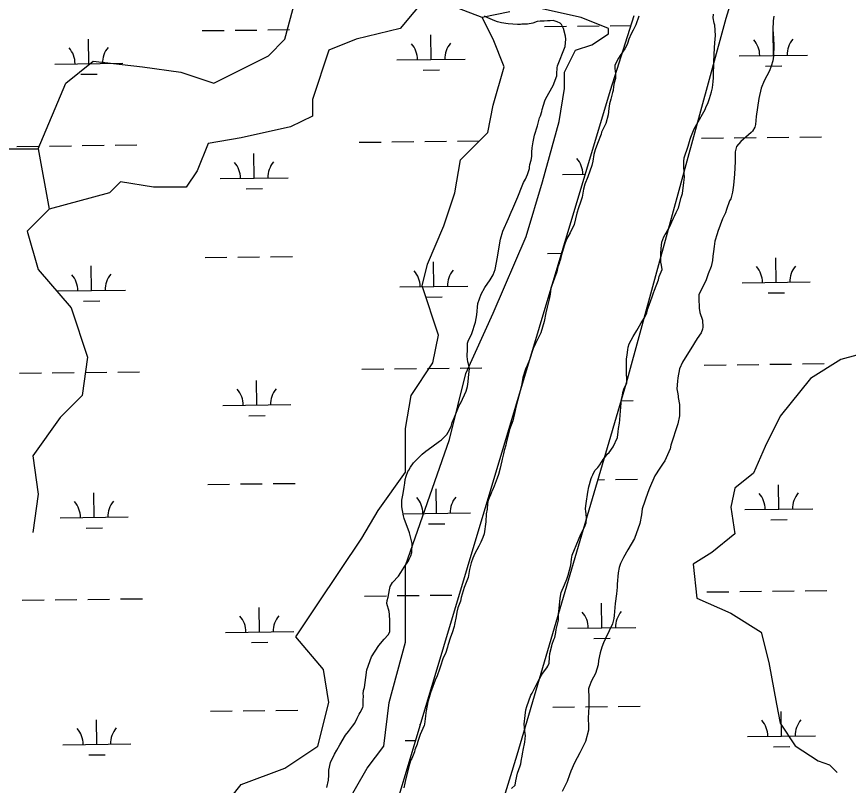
# Model space of a CAD drawing. Extents: x 3694830 to 3732949, y 415201 to 440970.
# Drawn here: x 3699143 to 3700362, y 430815 to 431943 of the extents above; entities that cross this region are included whole.
import ezdxf

# ---------------------------------------------------------------- set-up
doc = ezdxf.new("R2010")
doc.units = 0
for name, color, linetype in [('V-SITE-VEGE', 7, 'Continuous'), ('V-TOPO-SHOR', 7, 'Continuous'), ('V-WETL-SWMP', 7, 'Continuous')]:
    doc.layers.add(name, color=color, linetype=linetype)

msp = doc.modelspace()

# ---------------------------------------------------------------- linework, layer by layer
at = {"layer": 'V-SITE-VEGE'}
for points in [[(3700164.1, 431853.1), (3700164.5, 431855.1), (3700164.6, 431876), (3700165.7, 431897), (3700166.4, 431904.1), (3700167.1, 431914.6), (3700166.5, 431930.1), (3700165.5, 431932.8), (3700163.8, 431940.9), (3700164.2, 431946.3)], [(3699821.1, 431528.7), (3699823.8, 431535.5), (3699829.3, 431545.3), (3699836.7, 431556.7), (3699838.4, 431559.1), (3699841.2, 431563.8), (3699844.2, 431571.6), (3699846.3, 431582), (3699847, 431587.4), (3699851.9, 431616.1), (3699855.3, 431628), (3699863.8, 431646.5), (3699867.9, 431655.9), (3699870.3, 431661), (3699877.5, 431678.2), (3699883.6, 431694.4), (3699886, 431699.1), (3699888.7, 431704.2), (3699891.8, 431710.9), (3699894.6, 431719.7), (3699894.6, 431721.7), (3699895.3, 431725.8), (3699897, 431732.2), (3699898, 431737.3), (3699898, 431743.7), (3699898.4, 431750.1), (3699899.8, 431758.9), (3699901.9, 431768.7), (3699906.3, 431782.5), (3699909.4, 431794), (3699910.8, 431797), (3699912.8, 431803.4), (3699913.2, 431806.5), (3699916.9, 431819), (3699918.7, 431822.3), (3699929.5, 431841.6), (3699934.7, 431855.7), (3699934.7, 431858.4), (3699935.1, 431867.6), (3699935.8, 431870.6), (3699946.7, 431898.6), (3699947.4, 431904.3), (3699947.8, 431909.7), (3699947.4, 431914.1), (3699944.4, 431925), (3699941.4, 431931.1), (3699939.7, 431932.8), (3699935, 431935.1), (3699929.3, 431936.9), (3699924.9, 431936.2), (3699920.8, 431936.2), (3699916.1, 431935.9), (3699910, 431935.9), (3699906, 431935.3), (3699899.5, 431932.9), (3699891.7, 431931.3), (3699883.3, 431931.3), (3699881.3, 431931), (3699876.9, 431931), (3699863.4, 431932.1), (3699853.6, 431933.5), (3699847.8, 431934.8), (3699843.8, 431936.2), (3699833.7, 431940.7), (3699828.6, 431943.4)], [(3700054.7, 431943.1), (3700050.6, 431930.3)], [(3700252.7, 431943.3), (3700252, 431936.5), (3700251.3, 431923.3), (3700251.6, 431917.9), (3700252.3, 431910.8), (3700252.9, 431900), (3700252.1, 431884.5), (3700251.4, 431877.7), (3700249, 431869.9), (3700246.3, 431863.2), (3700238.8, 431848.3), (3700234, 431837.6), (3700230.6, 431822.4), (3700227.1, 431796), (3700225.7, 431784.5), (3700225, 431780.5), (3700221.6, 431774.7), (3700219.6, 431772.4), (3700204.3, 431759.6), (3700198.2, 431751.9), (3700196.1, 431744.1), (3700196.1, 431730.2), (3700195.3, 431711.3), (3700193.5, 431695.4), (3700192.1, 431685)], [(3700050.6, 431930.3), (3700046.5, 431922.5), (3700043.4, 431917.1), (3700040.3, 431909.7), (3700038.3, 431902.9), (3700036.6, 431899.6), (3700034.2, 431895.5), (3700027.7, 431885.7), (3700025, 431881.4), (3700019.9, 431871.2), (3700019.9, 431866.5), (3700020.9, 431858.4), (3700020.5, 431851.6), (3700018.8, 431845.2), (3700017.7, 431840.2), (3700017, 431834.4), (3700016.4, 431831.4), (3700013.6, 431821.6), (3700011.9, 431814.5), (3700010.9, 431807.8), (3700010.1, 431798.6), (3700006.4, 431785.8), (3700000.2, 431773), (3699999.5, 431770.3), (3699994.1, 431756.5), (3699990.7, 431747), (3699988.9, 431740.3), (3699987.2, 431730.5), (3699985.8, 431724), (3699980, 431707.5), (3699975.9, 431696.7), (3699973.8, 431689.6), (3699971.8, 431677.8), (3699969.4, 431670.4), (3699966.3, 431662.3), (3699964.2, 431654.5), (3699960.1, 431637.6), (3699954.3, 431625.5), (3699948.9, 431616.1), (3699945.4, 431606.6), (3699941.7, 431593.4), (3699940.3, 431589.4), (3699939.6, 431585), (3699938.6, 431583), (3699937.9, 431580.6), (3699936.2, 431575.6), (3699934.5, 431568.5), (3699925.9, 431544.2), (3699924.9, 431535.4), (3699923.5, 431528.3), (3699920.7, 431516.5), (3699918.3, 431508.4), (3699915.9, 431495.6), (3699911.1, 431479), (3699909.1, 431475), (3699903.6, 431463.2), (3699900.2, 431456.1), (3699894.4, 431439.2), (3699891.3, 431430.8), (3699888.9, 431425.4), (3699884.8, 431413.2), (3699883.1, 431401.1), (3699875.2, 431372), (3699873.8, 431364.9), (3699870, 431349.8), (3699865.5, 431337.3), (3699860.4, 431317), (3699860, 431314), (3699857.6, 431306.5), (3699856.6, 431301.5), (3699854.5, 431293.4), (3699853.9, 431291), (3699852.8, 431284.6), (3699851.8, 431280.2), (3699849, 431271.1), (3699847, 431265.7), (3699842.9, 431253.9), (3699839.8, 431247.1), (3699839.1, 431245.1), (3699836.7, 431239.7), (3699835.7, 431237), (3699834, 431233), (3699833.7, 431230.9), (3699833, 431228.6), (3699832.3, 431220.5), (3699831.2, 431213.4), (3699830.5, 431201.9), (3699828.1, 431184.3), (3699826.3, 431178.9), (3699823.3, 431171.8), (3699820.2, 431166.1), (3699814.4, 431155.3), (3699811.3, 431148.6), (3699809.3, 431141.5), (3699806.5, 431131.7), (3699804.5, 431119.9), (3699798.7, 431105.7), (3699794.2, 431090.9), (3699793.5, 431085.5), (3699789.7, 431075.7), (3699788, 431069.3)], [(3699945.7, 431109.5), (3699949.4, 431117.6), (3699951.5, 431123.6), (3699955.3, 431138.2), (3699956, 431147), (3699957, 431152.7), (3699966.6, 431175.3), (3699967.3, 431178), (3699970.3, 431184.7), (3699973.7, 431191.1), (3699976.1, 431196.2), (3699977.8, 431200.3), (3699978.2, 431206), (3699977.6, 431213.8), (3699977.2, 431216.5), (3699976.9, 431221.2), (3699977.6, 431228.6), (3699980.1, 431245.2), (3699981.4, 431253), (3699984.9, 431265.4), (3699985.9, 431267.8), (3699987.6, 431270.8), (3699990.3, 431276.9), (3699994.7, 431281.6), (3699997.5, 431285.3), (3700002.6, 431293.1), (3700006.3, 431298.1), (3700008.3, 431301.2), (3700011.4, 431303.5), (3700017.2, 431311.9), (3700023.7, 431325.4), (3700024.7, 431333.5), (3700025.1, 431338.6), (3700026.5, 431346.4), (3700027.1, 431351.1), (3700027.5, 431358.2), (3700029.6, 431381.5), (3700030.7, 431386.9), (3700031.4, 431391.3), (3700032.8, 431396.4), (3700037.5, 431405.5), (3700037.5, 431410.2), (3700037.2, 431413.2), (3700036.6, 431417), (3700036.7, 431440.3), (3700037.7, 431446.4), (3700038.7, 431454.1), (3700039.4, 431457.8), (3700040.8, 431462.9), (3700046.6, 431473.7), (3700052, 431482.5), (3700055.8, 431489.2), (3700058.2, 431493.3), (3700059.5, 431494.9), (3700063.6, 431501.7), (3700066.7, 431508.4), (3700068.1, 431514.2), (3700070.8, 431522.6), (3700071.8, 431524.6), (3700074.9, 431533.1), (3700076.6, 431537.4), (3700078, 431541.5), (3700083.5, 431556.7), (3700084.8, 431561.4), (3700088.9, 431571.9), (3700087.9, 431578), (3700087.3, 431582.7), (3700087.3, 431595.2), (3700087.7, 431602.6), (3700088.4, 431611.7), (3700091.5, 431619.5), (3700099, 431632.3), (3700100.3, 431635), (3700103.4, 431641.8), (3700105.5, 431647.2), (3700107.2, 431649.9), (3700109.6, 431655.3), (3700113, 431662), (3700117.1, 431677.5), (3700118.8, 431683.3), (3700120.9, 431699.5), (3700121.6, 431706.9), (3700121.3, 431713), (3700121.3, 431715.4), (3700120.7, 431721.8), (3700120.7, 431730.2), (3700121.4, 431735.6), (3700127.2, 431752.5), (3700130, 431762.6), (3700131.3, 431765.7), (3700135.8, 431777.8), (3700139.8, 431784.6), (3700152.1, 431806.1), (3700153.8, 431810.9), (3700155.9, 431815.2), (3700158.6, 431822.7), (3700161.3, 431832.1), (3700162.7, 431837.9), (3700163.4, 431842.9), (3700163.8, 431847), (3700164.1, 431853.1)], [(3700192.1, 431685), (3700189.7, 431675.5), (3700188, 431672.2), (3700183.6, 431659.7), (3700181.9, 431654.6), (3700177.4, 431646.2), (3700170.6, 431627.6), (3700169.9, 431624.2), (3700166.5, 431613.4), (3700165.1, 431605.3), (3700164.4, 431598.2), (3700163.4, 431591.5), (3700162.7, 431585.1), (3700160.9, 431576), (3700156.5, 431565.2), (3700153.7, 431556.7), (3700151.7, 431552.3), (3700142.8, 431535.1), (3700142.8, 431529.7), (3700143.4, 431514.9), (3700144.4, 431508.8), (3700148.1, 431497.3), (3700148.7, 431487.1), (3700148.4, 431484.4), (3700146.3, 431479), (3700140.5, 431470.6), (3700131, 431455.4), (3700120.5, 431438.2), (3700119.1, 431435.9), (3700114.7, 431426.1), (3700112.2, 431412.9), (3700111.5, 431407.9), (3700110.8, 431397), (3700111.8, 431389.3), (3700112.5, 431385.9), (3700112.5, 431383.9), (3700114.4, 431373.7), (3700114.7, 431357.2), (3700112, 431345.3), (3700102, 431314), (3700100.6, 431308.9), (3700092.8, 431291), (3700090.4, 431288), (3700085.7, 431280.6), (3700078.2, 431269.4), (3700070.3, 431251.2), (3700068.3, 431244.8), (3700059.7, 431220.9), (3700058.7, 431212.1), (3700056.2, 431199.2), (3700048.7, 431177.3), (3700043.6, 431168.9), (3700038.5, 431160.8), (3700032.4, 431149.7), (3700027.9, 431140.6), (3700025.9, 431134.8), (3700024.5, 431127.1), (3700023.1, 431110.5), (3700023.1, 431105.8), (3700022, 431096), (3700020.3, 431082.1), (3700018.8, 431064.2), (3700018.1, 431059.8), (3700016.4, 431052.4), (3700011.6, 431041.9), (3700005.8, 431030.5), (3700003.1, 431024.1), (3700000.4, 431018), (3699998, 431009.9), (3699995.9, 430998.4), (3699995.2, 430992.3), (3699991.4, 430979.2), (3699988.4, 430973.8), (3699985.6, 430968.4), (3699981.9, 430960), (3699981.2, 430956.9), (3699981.5, 430943.7), (3699981.8, 430934.9), (3699981.8, 430929.5), (3699981, 430923.5), (3699980.7, 430913), (3699980.7, 430910.3), (3699981, 430905.5), (3699980.9, 430896.4), (3699976.5, 430879.5), (3699973.4, 430872.8), (3699968.6, 430863), (3699960.5, 430848.5), (3699955, 430836.4), (3699953.3, 430830.6), (3699949.9, 430820.9), (3699942.4, 430806.4)], [(3699597.7, 430812.2), (3699599.7, 430823), (3699600.5, 430830.1), (3699600.5, 430837.5), (3699602.9, 430848.7), (3699608.7, 430861.2), (3699612.1, 430866.9), (3699616.5, 430875), (3699624.7, 430888.8), (3699629.1, 430894.2), (3699635.2, 430902.3), (3699638.3, 430906.7), (3699641.7, 430914.1), (3699645.1, 430919.8), (3699646.1, 430922.2), (3699650.2, 430929.6), (3699650.6, 430931.6), (3699650.9, 430939.1), (3699651, 430947.2), (3699650.6, 430949.2), (3699651.3, 430954.6), (3699652.7, 430959), (3699654.5, 430973.5), (3699656.2, 430984.7), (3699663, 431003.6), (3699673.6, 431020.4), (3699681.4, 431029.8), (3699687.5, 431035.9), (3699689.9, 431040.6), (3699690, 431056.8), (3699689.3, 431066), (3699688.7, 431070.4), (3699685.3, 431082.2), (3699686, 431086.3), (3699687.4, 431091.3), (3699689.5, 431102.1), (3699690.5, 431106.9), (3699693.9, 431112.6), (3699702.4, 431122.3), (3699706.1, 431127.4), (3699710.9, 431135.5), (3699717, 431144.6), (3699718.4, 431147), (3699720.8, 431152), (3699722.2, 431156.7), (3699722.6, 431169.9), (3699721.2, 431175.7), (3699718.6, 431185.8), (3699710.9, 431206.8), (3699709.9, 431210.5), (3699708.2, 431218.6), (3699707.6, 431223.7), (3699707.6, 431233.5), (3699709.3, 431243.3), (3699710.7, 431252.8), (3699711.8, 431258.5), (3699712.5, 431263.9), (3699713.9, 431268.6), (3699716.2, 431275.7), (3699717.6, 431277.4), (3699720, 431281.8), (3699724.7, 431288.2), (3699737.3, 431301), (3699742.7, 431305.4), (3699751.2, 431311.7), (3699762.7, 431319.8), (3699765.8, 431322.1), (3699767.5, 431323.8), (3699770.9, 431327.5), (3699773.3, 431329.9), (3699775.3, 431333.3), (3699779.7, 431341.4), (3699781.4, 431347.4), (3699784.5, 431355.2), (3699791.7, 431372.4), (3699794.1, 431376.4), (3699801.9, 431393.3), (3699803.6, 431400.1), (3699804.7, 431406.8), (3699805.4, 431413.2), (3699806.4, 431426.7), (3699805.5, 431431.5), (3699804.1, 431436.5), (3699803.1, 431444), (3699803.9, 431455.5), (3699803.9, 431463.6), (3699805.3, 431468.3), (3699808.7, 431474.4), (3699810, 431477.8), (3699815.5, 431494.3), (3699816.6, 431500), (3699817.3, 431505.4), (3699819, 431522), (3699821.1, 431528.7)], [(3699868, 430810.7), (3699873.8, 430815.8), (3699874.5, 430822.2), (3699876.9, 430833.3), (3699881, 430844.1), (3699881.7, 430846.8), (3699882.7, 430853.6), (3699883.4, 430855.6), (3699884.8, 430864), (3699885.2, 430866.8), (3699887.9, 430878.9), (3699888.6, 430888.7), (3699888, 430891.1), (3699887, 430904.9), (3699888.1, 430917.8), (3699889.1, 430926.2), (3699890.5, 430930.9), (3699896.7, 430947.8), (3699898.7, 430950.5), (3699903.5, 430960.3), (3699906.5, 430966), (3699912, 430976.8), (3699913.7, 430979.5), (3699920.2, 430987.9), (3699921.5, 430989.9), (3699923.2, 430994.3), (3699923.9, 431002.8), (3699924.6, 431008.5), (3699927.1, 431019.7), (3699927.7, 431022.4), (3699930.5, 431029.1), (3699931.5, 431032.1), (3699933.2, 431039.6), (3699933.9, 431044), (3699936, 431053.8), (3699937, 431057.5), (3699937, 431061.9), (3699937.1, 431066.3), (3699938.1, 431074.7), (3699939.5, 431089.6), (3699941.2, 431098.3), (3699945.7, 431109.5)], [(3699788, 431069.3), (3699787, 431062.8), (3699784.6, 431051), (3699784.2, 431048.3), (3699781.1, 431038.9), (3699778.7, 431032.5), (3699775, 431020.6), (3699774.3, 431018), (3699771.2, 431008.8), (3699768.1, 431002.1), (3699763.7, 430988.9), (3699762.7, 430985.6), (3699759.2, 430976.1), (3699756.5, 430969.7), (3699749.3, 430950.8), (3699747.3, 430944.1), (3699745.6, 430937.6), (3699743.1, 430924.5), (3699742.4, 430921.8), (3699742.1, 430917), (3699740.7, 430905.2), (3699740, 430902.9), (3699734.5, 430889.7), (3699730.4, 430878.2), (3699729.7, 430875.9), (3699726.7, 430867.4), (3699726, 430864.7), (3699721.9, 430854.9), (3699720.2, 430851.6), (3699719.8, 430849.5), (3699718.5, 430846.5), (3699713.3, 430825.6), (3699710.2, 430811.7)]]:
    msp.add_lwpolyline(points, dxfattribs=at)
at = {"layer": 'V-TOPO-SHOR'}
for p, q in [((3700182.8, 431940.2), (3700266.8, 432219)), ((3700047.5, 431943.5), (3700012.9, 431834)), ((3700037, 431405.8), (3700182.8, 431940.2)), ((3700012.9, 431834), (3699666.5, 430678)), ((3699876.7, 430860.1), (3700037, 431405.8)), ((3699738.2, 430413.1), (3699876.7, 430860.1))]:
    msp.add_line(p, q, dxfattribs=at)
for points in [[(3699045.9, 432070), (3699005.7, 431949.5), (3699045.9, 431885.2), (3699053.9, 431836.9), (3699062, 431812.8), (3699086.1, 431780.7), (3699118.2, 431748.6), (3699174.5, 431748.6), (3699214.7, 431845), (3699254.8, 431877.1), (3699327.2, 431869.1), (3699383.4, 431861.1), (3699431.6, 431845), (3699512, 431885.2), (3699536.1, 431909.3), (3699568.3, 432029.8), (3699560.2, 432118.2), (3699536.1, 432182.5), (3699504, 432238.8), (3699471.8, 432262.9), (3699455.7, 432295), (3699455.7, 432335.2), (3699495.9, 432391.4)], [(3699745, 431973.6), (3699704.9, 431925.3), (3699640.6, 431909.3), (3699600.4, 431893.2), (3699576.3, 431820.9), (3699576.3, 431796.8), (3699544.1, 431780.7), (3699471.8, 431764.6), (3699423.6, 431756.6), (3699407.5, 431716.4), (3699391.5, 431692.3), (3699343.2, 431692.3), (3699295, 431700.3), (3699278.9, 431684.3), (3699190.6, 431660.2)], [(3699865.6, 431949.5), (3699825.4, 431941.4), (3699761.1, 431965.5)], [(3699624.5, 430784.2), (3699656.7, 430840.5), (3699680.8, 430872.6), (3699688.8, 430936.9), (3699712.9, 431025.3), (3699712.9, 431137.8), (3699777.2, 431322.6), (3699801.3, 431419.1), (3699841.5, 431507.5), (3699889.7, 431620), (3699913.8, 431700.3), (3699937.9, 431788.7), (3699946, 431836.9), (3699946, 431861.1), (3699962, 431893.2), (3699986.1, 431901.2), (3700010.2, 431917.3), (3700010.2, 431925.3), (3699970.1, 431941.4), (3699897.7, 431957.5)], [(3699439.7, 430776.2), (3699471.8, 430816.4), (3699536.1, 430840.5), (3699584.3, 430872.6), (3699600.4, 430936.9), (3699592.4, 430985.1), (3699552.2, 431033.3), (3699584.3, 431081.5), (3699648.6, 431178), (3699672.7, 431218.2), (3699712.9, 431274.4), (3699712.9, 431338.7), (3699720.9, 431386.9), (3699753.1, 431435.1), (3699761.1, 431475.3), (3699737, 431547.6), (3699745, 431579.8), (3699769.2, 431636), (3699785.2, 431684.3), (3699793.3, 431732.5), (3699833.4, 431772.7), (3699841.5, 431812.8), (3699857.6, 431869.1), (3699841.5, 431909.3), (3699825.4, 431941.4)], [(3699174.5, 431748.6), (3699190.6, 431660.2), (3699158.4, 431628), (3699174.5, 431571.8), (3699222.7, 431515.5), (3699246.8, 431443.2), (3699238.8, 431386.9), (3699206.6, 431354.8), (3699166.4, 431298.5), (3699174.5, 431242.3), (3699166.4, 431186)], [(3700434.3, 431462.1), (3700350.9, 431439.9), (3700306.5, 431412.1), (3700262.1, 431356.5), (3700239.9, 431312.1), (3700223.2, 431273.2), (3700195.4, 431251), (3700189.9, 431223.2), (3700195.4, 431184.4), (3700162.1, 431156.6), (3700134.3, 431139.9), (3700139.9, 431089.9), (3700189.9, 431067.7), (3700234.3, 431039.9), (3700245.4, 430995.5), (3700256.5, 430934.4), (3700262.1, 430906.6), (3700284.3, 430873.3), (3700317.6, 430851.1), (3700334.3, 430845.5), (3700345.4, 430834.4)]]:
    msp.add_lwpolyline(points, dxfattribs=at)
at = {"layer": 'V-WETL-SWMP'}
for p, q in [((3700182.8, 431940.2), (3700266.8, 432219)), ((3700047.5, 431943.5), (3700012.9, 431834)), ((3700037, 431405.8), (3700182.8, 431940.2)), ((3699414.9, 431922), (3699446.9, 431922.4)), ((3699462.9, 431922.6), (3699494.9, 431922.9)), ((3699510.9, 431923.1), (3699542.9, 431923.5)), ((3699916.8, 431928), (3699948.8, 431928.4)), ((3699964.8, 431928.6), (3699996.8, 431928.9)), ((3700012.8, 431929.1), (3700043.1, 431929.5)), ((3699750.3, 431879.6), (3699749.9, 431915.6)), ((3700252.2, 431885.5), (3700251.8, 431921.5)), ((3699248.4, 431873.6), (3699248, 431909.6)), ((3700202.2, 431884.9), (3700302.2, 431886.1)), ((3699198.5, 431873), (3699298.4, 431874.2)), ((3699700.3, 431879), (3699800.3, 431880.2)), ((3699738.5, 431864), (3699762.5, 431864.3)), ((3700240.4, 431870), (3700264.4, 431870.3)), ((3699236.6, 431858), (3699260.6, 431858.3)), ((3700012.9, 431834), (3699666.5, 430678)), ((3700146.8, 431764.2), (3700178.8, 431764.6)), ((3700194.8, 431764.8), (3700226.8, 431765.2)), ((3700242.8, 431765.4), (3700274.8, 431765.7)), ((3700290.8, 431765.9), (3700322.8, 431766.3)), ((3699143, 431752.2), (3699175, 431752.6)), ((3699191, 431752.8), (3699223, 431753.2)), ((3699239, 431753.4), (3699271, 431753.8)), ((3699287, 431754), (3699319, 431754.3)), ((3699644.9, 431758.2), (3699676.9, 431758.6)), ((3699692.9, 431758.8), (3699724.9, 431759.2)), ((3699740.9, 431759.4), (3699772.9, 431759.7)), ((3699788.9, 431759.9), (3699820.9, 431760.3)), ((3699490.9, 431705.6), (3699490.5, 431741.6)), ((3699440.9, 431705), (3699540.9, 431706.2)), ((3699942.8, 431711), (3699976.2, 431711.4)), ((3699479.1, 431690.1), (3699503.1, 431690.4)), ((3699920.8, 431595.3), (3699941.5, 431595.6)), ((3699418.9, 431589.3), (3699450.9, 431589.7)), ((3699466.9, 431589.9), (3699498.9, 431590.3)), ((3699514.9, 431590.5), (3699546.9, 431590.9)), ((3699754.3, 431546.9), (3699753.9, 431582.9)), ((3700256.2, 431552.9), (3700255.7, 431588.9)), ((3699252.4, 431540.9), (3699252, 431576.9)), ((3699704.3, 431546.3), (3699804.3, 431547.5)), ((3700206.2, 431552.3), (3700306.2, 431553.5)), ((3699202.4, 431540.3), (3699302.4, 431541.5)), ((3700244.3, 431537.3), (3700268.3, 431537.6)), ((3699240.6, 431525.3), (3699264.6, 431525.6)), ((3699742.5, 431531.3), (3699766.5, 431531.6)), ((3699648.9, 431425.6), (3699680.9, 431426)), ((3699696.9, 431426.1), (3699728.9, 431426.5)), ((3699744.9, 431426.7), (3699776.9, 431427.1)), ((3699792.9, 431427.3), (3699824.9, 431427.7)), ((3700150.8, 431431.6), (3700182.8, 431431.9)), ((3700198.8, 431432.1), (3700230.7, 431432.5)), ((3700246.7, 431432.7), (3700278.7, 431433.1)), ((3700294.7, 431433.3), (3700326.7, 431433.7)), ((3699147, 431419.6), (3699179, 431420)), ((3699195, 431420.2), (3699227, 431420.5)), ((3699243, 431420.7), (3699275, 431421.1)), ((3699291, 431421.3), (3699323, 431421.7)), ((3699494.9, 431373), (3699494.5, 431409)), ((3699876.7, 430860.1), (3700037, 431405.8)), ((3699444.9, 431372.4), (3699544.9, 431373.6)), ((3700029.3, 431379.4), (3700046.8, 431379.6)), ((3699483.1, 431357.4), (3699507.1, 431357.7)), ((3699995.2, 431263.5), (3700004.7, 431263.6)), ((3700020.7, 431263.8), (3700052.7, 431264.2)), ((3699422.9, 431256.7), (3699454.9, 431257.1)), ((3699470.9, 431257.3), (3699502.9, 431257.6)), ((3699518.9, 431257.8), (3699550.9, 431258.2)), ((3700260.1, 431220.2), (3700259.7, 431256.2)), ((3699256.4, 431208.3), (3699256, 431244.3)), ((3699758.3, 431214.3), (3699757.8, 431250.3)), ((3699708.3, 431213.7), (3699808.3, 431214.9)), ((3700210.1, 431219.6), (3700310.1, 431220.8)), ((3699206.4, 431207.7), (3699306.4, 431208.9)), ((3700248.3, 431204.7), (3700272.3, 431205)), ((3699244.6, 431192.7), (3699268.6, 431193)), ((3699746.4, 431198.7), (3699770.4, 431199)), ((3699652.9, 431092.9), (3699684.8, 431093.3)), ((3699700.8, 431093.5), (3699732.8, 431093.9)), ((3699748.8, 431094.1), (3699780.8, 431094.4)), ((3700154.7, 431098.9), (3700186.7, 431099.3)), ((3700202.7, 431099.5), (3700234.7, 431099.9)), ((3700250.7, 431100.1), (3700282.7, 431100.4)), ((3700298.7, 431100.6), (3700330.7, 431101)), ((3699151, 431086.9), (3699183, 431087.3)), ((3699199, 431087.5), (3699231, 431087.9)), ((3699247, 431088.1), (3699279, 431088.5)), ((3699295, 431088.7), (3699327, 431089)), ((3700000.7, 431046.3), (3700000.3, 431082.3)), ((3699498.9, 431040.3), (3699498.4, 431076.3)), ((3699950.8, 431045.7), (3700050.7, 431046.9)), ((3699448.9, 431039.7), (3699548.9, 431040.9)), ((3699487.1, 431024.8), (3699511.1, 431025.1)), ((3699988.9, 431030.8), (3700012.9, 431031)), ((3699426.8, 430924), (3699458.8, 430924.4)), ((3699474.8, 430924.6), (3699506.8, 430925)), ((3699522.8, 430925.2), (3699554.8, 430925.6)), ((3699928.7, 430930), (3699960.7, 430930.4)), ((3699976.7, 430930.6), (3700008.7, 430931)), ((3700024.7, 430931.2), (3700056.7, 430931.6)), ((3700264.1, 430887.6), (3700263.7, 430923.6)), ((3699260.3, 430875.6), (3699259.9, 430911.6)), ((3700214.1, 430887), (3700314.1, 430888.2)), ((3699210.4, 430875), (3699310.3, 430876.2)), ((3699712.2, 430881), (3699727.4, 430881.2)), ((3700252.3, 430872), (3700276.3, 430872.3)), ((3699248.5, 430860), (3699272.5, 430860.3)), ((3699738.2, 430413.1), (3699876.7, 430860.1))]:
    msp.add_line(p, q, dxfattribs=at)
for centre, start, end in [((3699695.1, 431879.4), 359.9115, 41.4552), ((3699805.6, 431880.7), 139.9115, 181.4552), ((3700196.9, 431885.4), 359.9115, 41.4552), ((3700307.4, 431886.7), 139.9115, 181.4552), ((3699193.2, 431873.4), 359.9115, 41.4552), ((3699303.7, 431874.7), 139.9115, 181.4552), ((3699435.7, 431705.5), 359.9115, 41.4552), ((3699546.2, 431706.8), 139.9115, 181.4552), ((3699937.6, 431711.4), 359.9115, 41.4552), ((3699699, 431546.7), 359.9115, 41.4552), ((3699809.5, 431548), 139.9115, 181.4552), ((3700200.9, 431552.7), 359.9115, 41.4552), ((3700311.4, 431554), 139.9115, 181.4552), ((3699197.2, 431540.7), 359.9115, 41.4552), ((3699307.6, 431542.1), 139.9115, 181.4552), ((3699439.7, 431372.8), 359.9115, 41.4552), ((3699550.1, 431374.1), 139.9115, 181.4552), ((3700204.9, 431220.1), 359.9115, 41.4552), ((3700315.4, 431221.4), 139.9115, 181.4552), ((3699201.1, 431208.1), 359.9115, 41.4552), ((3699311.6, 431209.4), 139.9115, 181.4552), ((3699703, 431214.1), 359.9115, 41.4552), ((3699813.5, 431215.4), 139.9115, 181.4552), ((3699945.5, 431046.1), 359.9115, 41.4552), ((3700056, 431047.5), 139.9115, 181.4552), ((3699443.6, 431040.2), 359.9115, 41.4552), ((3699554.1, 431041.5), 139.9115, 181.4552), ((3700208.8, 430887.4), 359.9115, 41.4552), ((3700319.3, 430888.7), 139.9115, 181.4552), ((3699205.1, 430875.4), 359.9115, 41.4552), ((3699315.6, 430876.8), 139.9115, 181.4552), ((3699707, 430881.4), 39.5142, 41.4552)]:
    msp.add_arc(centre, 35.2, start, end, dxfattribs=at)

doc.saveas('drawing.dxf')
